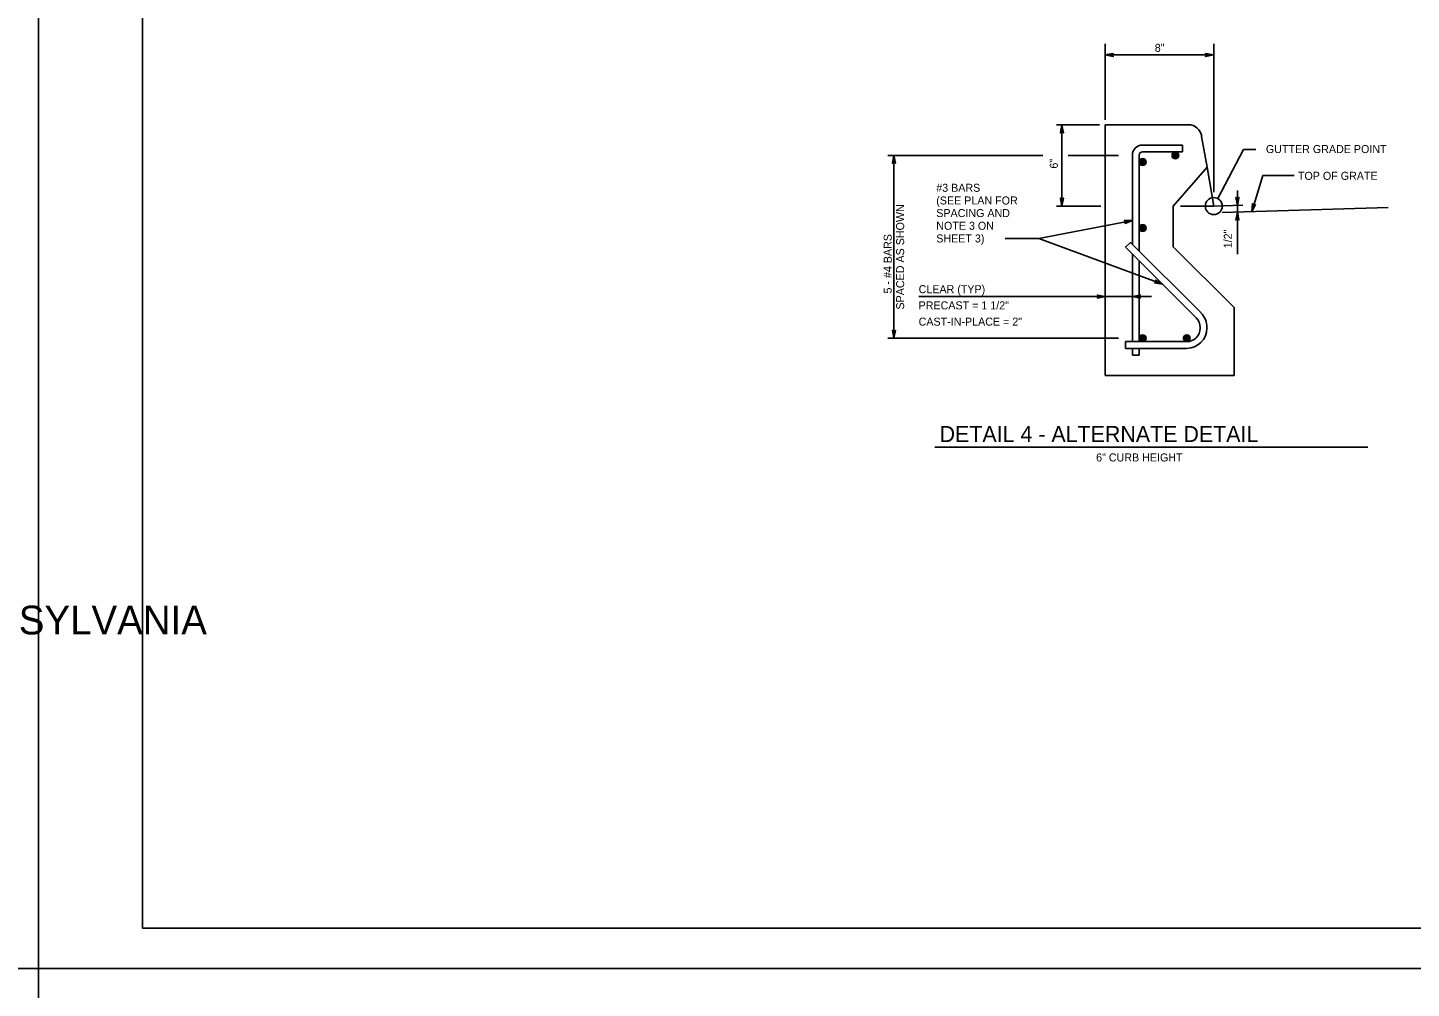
# Model space of a CAD drawing. Extents: x 2087776 to 2104538, y 970919 to 982612.
# Drawn here: x 2098799 to 2100501, y 980639 to 981820 of the extents above; entities that cross this region are included whole.
import ezdxf

# ---------------------------------------------------------------- set-up
doc = ezdxf.new("R2010")
doc.units = 0
doc.layers.add('1', color=7, linetype='Continuous')
doc.layers.add('PLT-BNDY', color=7, linetype='Continuous')

msp = doc.modelspace()

# ---------------------------------------------------------------- linework, layer by layer
at = {"layer": '1'}
for p, q in [((2100124.5, 981706.6), (2100124.5, 981800.1)), ((2100124.5, 981786.5), (2100257.9, 981786.5)), ((2100257.9, 981689.4), (2100257.9, 981800.1)), ((2100064.3, 981700.7), (2100117.2, 981700.7)), ((2100071.2, 981600.7), (2100071.2, 981700.7)), ((2100226.5, 981700.7), (2100124.5, 981700.7)), ((2100124.5, 981392.4), (2100124.5, 981700.7)), ((2100257.9, 981617.8), (2100257.9, 981707.1)), ((2100249.6, 981648.4), (2100243, 981686.2)), ((2100170.3, 981675.8), (2100219.5, 981675.8)), ((2100170.3, 981667.4), (2100219.5, 981667.4)), ((2100219.5, 981675.8), (2100219.5, 981667.4)), ((2100262.7, 981610), (2100294.5, 981670.4)), ((2100294.5, 981670.4), (2100309.6, 981670.4)), ((2099857, 981663.1), (2100047.7, 981663.1)), ((2099864.6, 981663.1), (2099864.6, 981438.2)), ((2100079, 981663.1), (2100140.9, 981663.1)), ((2100157.8, 981553.6), (2100157.8, 981663.3)), ((2100166.2, 981545.3), (2100166.2, 981663.3)), ((2100249.6, 981648.4), (2100207.9, 981600.7)), ((2100257.9, 981600.7), (2100249.6, 981648.4)), ((2100318.3, 981638.2), (2100304.6, 981593.8)), ((2100318.3, 981638.2), (2100356.9, 981638.2)), ((2100287.1, 981619.9), (2100287.1, 981541.4)), ((2100064.3, 981600.7), (2100118.9, 981600.7)), ((2100207.9, 981550.7), (2100207.9, 981600.7)), ((2100217, 981600.7), (2100257.9, 981600.7)), ((2100293.7, 981601.8), (2100257.9, 981600.7)), ((2100257.9, 981600.7), (2100257.9, 981600.7)), ((2100472.4, 981598.8), (2100268.4, 981592.8)), ((2100157.8, 981583), (2100042.8, 981560.7)), ((2100001.5, 981560.7), (2100042.8, 981560.7)), ((2100042.8, 981560.7), (2100195, 981504.7)), ((2100149.5, 981550.2), (2100155.4, 981556.1)), ((2100236.3, 981463.4), (2100149.5, 981550.2)), ((2100242.2, 981469.3), (2100155.4, 981556.1)), ((2100282.8, 981475.8), (2100207.9, 981550.7)), ((2100157.8, 981434.1), (2100157.8, 981541.8)), ((2100166.2, 981434.1), (2100166.2, 981533.5)), ((2099895.3, 981489.5), (2100181.5, 981489.5)), ((2100282.8, 981392.4), (2100282.8, 981475.8)), ((2100241.2, 981450.7), (2100241.2, 981451.6)), ((2100249.5, 981450.7), (2100249.5, 981451.6)), ((2099857, 981438.2), (2100140.9, 981438.2)), ((2100149.5, 981425.7), (2100149.5, 981434.1)), ((2100224.5, 981434.1), (2100149.5, 981434.1)), ((2100224.5, 981425.7), (2100149.5, 981425.7)), ((2100157.8, 981417.4), (2100157.8, 981425.7)), ((2100166.2, 981417.4), (2100157.8, 981417.4)), ((2100166.2, 981417.4), (2100166.2, 981425.7)), ((2100282.8, 981392.4), (2100124.5, 981392.4)), ((2099915, 981304.2), (2100447.3, 981304.2))]:
    msp.add_line(p, q, dxfattribs=at)
for points in [[(2101519.1, 980712.6), (2101519.1, 982563), (2098940.4, 982563), (2098940.4, 980712.6), (2101519.1, 980712.6), (2101519.1, 980799.1), (2100862.9, 980799.1), (2100862.9, 981011.3), (2101519.1, 981011.3), (2101519.1, 981106.3), (2100862.9, 981106.3), (2100862.9, 980712.6), (2101121.5, 980712.6), (2101121.5, 980799.1), (2101121.5, 980712.6), (2101374.1, 980712.6), (2101374.1, 980799.1), (2101374.1, 980758.7), (2101519.1, 980758.7)], [(2100124.5, 981786.5), (2100134.3, 981788.3), (2100133.9, 981788.1), (2100133.5, 981787.8), (2100133.4, 981787.5), (2100133.2, 981787.1), (2100133.1, 981786.8), (2100133, 981786.5), (2100133.1, 981786.1), (2100133.2, 981785.8), (2100133.4, 981785.5), (2100133.5, 981785.2), (2100133.9, 981784.9), (2100134.3, 981784.6), (2100124.5, 981786.5), (2100133.9, 981784.9), (2100133.5, 981785.2), (2100124.5, 981786.5), (2100133.4, 981785.5), (2100133.2, 981785.8), (2100124.5, 981786.5), (2100133.1, 981786.1), (2100133, 981786.5), (2100124.5, 981786.5), (2100133.1, 981786.8), (2100133.2, 981787.1), (2100124.5, 981786.5), (2100133.4, 981787.5), (2100133.5, 981787.8), (2100124.5, 981786.5), (2100133.9, 981788.1)], [(2100257.5, 981786.5), (2100247.7, 981784.6), (2100248.1, 981784.9), (2100248.5, 981785.2), (2100248.7, 981785.5), (2100248.9, 981785.8), (2100248.9, 981786.1), (2100249, 981786.5), (2100248.9, 981786.8), (2100248.9, 981787.1), (2100248.7, 981787.5), (2100248.5, 981787.8), (2100248.1, 981788.1), (2100247.7, 981788.3), (2100257.5, 981786.5), (2100248.1, 981788.1), (2100248.5, 981787.8), (2100257.5, 981786.5), (2100248.7, 981787.5), (2100248.9, 981787.1), (2100257.5, 981786.5), (2100248.9, 981786.8), (2100249, 981786.5), (2100257.5, 981786.5), (2100248.9, 981786.1), (2100248.9, 981785.8), (2100257.5, 981786.5), (2100248.7, 981785.5), (2100248.5, 981785.2), (2100257.5, 981786.5), (2100248.1, 981784.9)], [(2100071.2, 981700.4), (2100073, 981690.6), (2100072.7, 981691), (2100072.5, 981691.4), (2100072.1, 981691.6), (2100071.8, 981691.8), (2100071.5, 981691.8), (2100071.2, 981691.9), (2100070.8, 981691.8), (2100070.5, 981691.8), (2100070.2, 981691.6), (2100069.8, 981691.4), (2100069.6, 981691), (2100069.3, 981690.6), (2100071.2, 981700.4), (2100069.6, 981691), (2100069.8, 981691.4), (2100071.2, 981700.4), (2100070.2, 981691.6), (2100070.5, 981691.8), (2100071.2, 981700.4), (2100070.8, 981691.8), (2100071.2, 981691.9), (2100071.2, 981700.4), (2100071.5, 981691.8), (2100071.8, 981691.8), (2100071.2, 981700.4), (2100072.1, 981691.6), (2100072.5, 981691.4), (2100071.2, 981700.4), (2100072.7, 981691)], [(2099864.6, 981663.1), (2099866.4, 981653.4), (2099866.1, 981653.7), (2099865.9, 981654.1), (2099865.6, 981654.3), (2099865.2, 981654.5), (2099864.9, 981654.6), (2099864.6, 981654.6), (2099864.2, 981654.6), (2099863.9, 981654.5), (2099863.6, 981654.3), (2099863.3, 981654.1), (2099863, 981653.7), (2099862.7, 981653.4), (2099864.6, 981663.1), (2099863, 981653.7), (2099863.3, 981654.1), (2099864.6, 981663.1), (2099863.6, 981654.3), (2099863.9, 981654.5), (2099864.6, 981663.1), (2099864.2, 981654.6), (2099864.6, 981654.6), (2099864.6, 981663.1), (2099864.9, 981654.6), (2099865.2, 981654.5), (2099864.6, 981663.1), (2099865.6, 981654.3), (2099865.9, 981654.1), (2099864.6, 981663.1), (2099866.1, 981653.7)], [(2100071.2, 981600.7), (2100069.3, 981610.5), (2100069.6, 981610.2), (2100069.8, 981609.8), (2100070.2, 981609.6), (2100070.5, 981609.4), (2100070.8, 981609.3), (2100071.2, 981609.3), (2100071.5, 981609.3), (2100071.8, 981609.4), (2100072.1, 981609.6), (2100072.5, 981609.8), (2100072.7, 981610.2), (2100073, 981610.5), (2100071.2, 981600.7), (2100072.7, 981610.2), (2100072.5, 981609.8), (2100071.2, 981600.7), (2100072.1, 981609.6), (2100071.8, 981609.4), (2100071.2, 981600.7), (2100071.5, 981609.3), (2100071.2, 981609.3), (2100071.2, 981600.7), (2100070.8, 981609.3), (2100070.5, 981609.4), (2100071.2, 981600.7), (2100070.2, 981609.6), (2100069.8, 981609.8), (2100071.2, 981600.7), (2100069.6, 981610.2)], [(2100287.1, 981601.6), (2100285.2, 981611.4), (2100285.5, 981611), (2100285.8, 981610.6), (2100286.1, 981610.4), (2100286.4, 981610.2), (2100286.8, 981610.2), (2100287.1, 981610.1), (2100287.4, 981610.2), (2100287.7, 981610.2), (2100288.1, 981610.4), (2100288.4, 981610.6), (2100288.7, 981611), (2100288.9, 981611.4), (2100287.1, 981601.6), (2100288.7, 981611), (2100288.4, 981610.6), (2100287.1, 981601.6), (2100288.1, 981610.4), (2100287.7, 981610.2), (2100287.1, 981601.6), (2100287.4, 981610.2), (2100287.1, 981610.1), (2100287.1, 981601.6), (2100286.8, 981610.2), (2100286.4, 981610.2), (2100287.1, 981601.6), (2100286.1, 981610.4), (2100285.8, 981610.6), (2100287.1, 981601.6), (2100285.5, 981611)], [(2100304.6, 981593.8), (2100305.7, 981603.7), (2100305.8, 981603.3), (2100306, 981602.9), (2100306.2, 981602.6), (2100306.5, 981602.3), (2100306.8, 981602.1), (2100307.1, 981602), (2100307.4, 981601.9), (2100307.7, 981601.9), (2100308.1, 981602), (2100308.5, 981602.1), (2100308.8, 981602.4), (2100309.2, 981602.6), (2100304.6, 981593.8), (2100308.8, 981602.4), (2100308.5, 981602.1), (2100304.6, 981593.8), (2100308.1, 981602), (2100307.7, 981601.9), (2100304.6, 981593.8), (2100307.4, 981601.9), (2100307.1, 981602), (2100304.6, 981593.8), (2100306.8, 981602.1), (2100306.5, 981602.3), (2100304.6, 981593.8), (2100306.2, 981602.6), (2100306, 981602.9), (2100304.6, 981593.8), (2100305.8, 981603.3)], [(2100157.8, 981583), (2100148.6, 981579.3), (2100148.9, 981579.6), (2100149.2, 981580), (2100149.4, 981580.3), (2100149.5, 981580.7), (2100149.5, 981581), (2100149.5, 981581.4), (2100149.4, 981581.7), (2100149.2, 981582), (2100149, 981582.3), (2100148.7, 981582.5), (2100148.3, 981582.7), (2100147.9, 981582.9), (2100157.8, 981583), (2100148.3, 981582.7), (2100148.7, 981582.5), (2100157.8, 981583), (2100149, 981582.3), (2100149.2, 981582), (2100157.8, 981583), (2100149.4, 981581.7), (2100149.5, 981581.4), (2100157.8, 981583), (2100149.5, 981581), (2100149.5, 981580.7), (2100157.8, 981583), (2100149.4, 981580.3), (2100149.2, 981580), (2100157.8, 981583), (2100148.9, 981579.6)], [(2100287.1, 981593.3), (2100288.9, 981583.5), (2100288.7, 981583.9), (2100288.4, 981584.3), (2100288.1, 981584.5), (2100287.7, 981584.7), (2100287.4, 981584.7), (2100287.1, 981584.8), (2100286.8, 981584.7), (2100286.4, 981584.7), (2100286.1, 981584.5), (2100285.8, 981584.3), (2100285.5, 981583.9), (2100285.2, 981583.5), (2100287.1, 981593.3), (2100285.5, 981583.9), (2100285.8, 981584.3), (2100287.1, 981593.3), (2100286.1, 981584.5), (2100286.4, 981584.7), (2100287.1, 981593.3), (2100286.8, 981584.7), (2100287.1, 981584.8), (2100287.1, 981593.3), (2100287.4, 981584.7), (2100287.7, 981584.7), (2100287.1, 981593.3), (2100288.1, 981584.5), (2100288.4, 981584.3), (2100287.1, 981593.3), (2100288.7, 981583.9)], [(2100195, 981504.7), (2100185.2, 981506.3), (2100185.6, 981506.5), (2100186.1, 981506.6), (2100186.4, 981506.8), (2100186.6, 981507.1), (2100186.8, 981507.3), (2100187, 981507.6), (2100187, 981508), (2100187.1, 981508.3), (2100187, 981508.7), (2100187, 981509), (2100186.7, 981509.4), (2100186.4, 981509.8), (2100195, 981504.7), (2100186.7, 981509.4), (2100187, 981509), (2100195, 981504.7), (2100187, 981508.7), (2100187.1, 981508.3), (2100195, 981504.7), (2100187, 981508), (2100187, 981507.6), (2100195, 981504.7), (2100186.8, 981507.3), (2100186.6, 981507.1), (2100195, 981504.7), (2100186.4, 981506.8), (2100186.1, 981506.6), (2100195, 981504.7), (2100185.6, 981506.5)], [(2100124.5, 981489.5), (2100114.7, 981487.6), (2100115.1, 981487.9), (2100115.5, 981488.2), (2100115.7, 981488.5), (2100115.9, 981488.8), (2100115.9, 981489.1), (2100116, 981489.5), (2100115.9, 981489.8), (2100115.9, 981490.1), (2100115.7, 981490.5), (2100115.5, 981490.8), (2100115.1, 981491), (2100114.7, 981491.3), (2100124.5, 981489.5), (2100115.1, 981491), (2100115.5, 981490.8), (2100124.5, 981489.5), (2100115.7, 981490.5), (2100115.9, 981490.1), (2100124.5, 981489.5), (2100115.9, 981489.8), (2100116, 981489.5), (2100124.5, 981489.5), (2100115.9, 981489.1), (2100115.9, 981488.8), (2100124.5, 981489.5), (2100115.7, 981488.5), (2100115.5, 981488.2), (2100124.5, 981489.5), (2100115.1, 981487.9)], [(2100157.8, 981489.5), (2100167.6, 981491.3), (2100167.3, 981491), (2100166.9, 981490.8), (2100166.7, 981490.5), (2100166.5, 981490.1), (2100166.4, 981489.8), (2100166.4, 981489.5), (2100166.4, 981489.1), (2100166.5, 981488.8), (2100166.7, 981488.5), (2100166.9, 981488.2), (2100167.3, 981487.9), (2100167.6, 981487.6), (2100157.8, 981489.5), (2100167.3, 981487.9), (2100166.9, 981488.2), (2100157.8, 981489.5), (2100166.7, 981488.5), (2100166.5, 981488.8), (2100157.8, 981489.5), (2100166.4, 981489.1), (2100166.4, 981489.5), (2100157.8, 981489.5), (2100166.4, 981489.8), (2100166.5, 981490.1), (2100157.8, 981489.5), (2100166.7, 981490.5), (2100166.9, 981490.8), (2100157.8, 981489.5), (2100167.3, 981491)], [(2099864.6, 981438.2), (2099862.7, 981448), (2099863, 981447.6), (2099863.3, 981447.3), (2099863.6, 981447.1), (2099863.9, 981446.9), (2099864.2, 981446.8), (2099864.6, 981446.8), (2099864.9, 981446.8), (2099865.2, 981446.9), (2099865.6, 981447.1), (2099865.9, 981447.3), (2099866.1, 981447.6), (2099866.4, 981448), (2099864.6, 981438.2), (2099866.1, 981447.6), (2099865.9, 981447.3), (2099864.6, 981438.2), (2099865.6, 981447.1), (2099865.2, 981446.9), (2099864.6, 981438.2), (2099864.9, 981446.8), (2099864.6, 981446.8), (2099864.6, 981438.2), (2099864.2, 981446.8), (2099863.9, 981446.9), (2099864.6, 981438.2), (2099863.6, 981447.1), (2099863.3, 981447.3), (2099864.6, 981438.2), (2099863, 981447.6)]]:
    msp.add_lwpolyline(points, dxfattribs=at)
for centre, radius in [((2100210.7, 981663.1), 4.17), ((2100210.7, 981663.1), 3.87), ((2100210.7, 981663.1), 3.58), ((2100170.4, 981654.9), 4.17), ((2100170.4, 981654.9), 3.87), ((2100170.4, 981654.9), 3.58), ((2100170.4, 981654.9), 3.28), ((2100170.4, 981654.9), 2.98), ((2100170.4, 981654.9), 2.69), ((2100170.4, 981654.9), 2.39), ((2100170.4, 981654.9), 2.1), ((2100170.4, 981654.9), 1.8), ((2100170.4, 981654.9), 1.5), ((2100170.4, 981654.9), 1.21), ((2100170.4, 981654.9), 0.912), ((2100170.4, 981654.9), 0.616), ((2100170.4, 981654.9), 0.32), ((2100210.7, 981663.1), 3.28), ((2100210.7, 981663.1), 2.98), ((2100210.7, 981663.1), 2.69), ((2100210.7, 981663.1), 2.39), ((2100210.7, 981663.1), 2.1), ((2100210.7, 981663.1), 1.8), ((2100210.7, 981663.1), 1.5), ((2100210.7, 981663.1), 1.21), ((2100210.7, 981663.1), 0.912), ((2100210.7, 981663.1), 0.616), ((2100210.7, 981663.1), 0.32), ((2100257.9, 981600.7), 10.5), ((2100170.4, 981573.7), 4.17), ((2100170.4, 981573.7), 3.87), ((2100170.4, 981573.7), 3.58), ((2100170.4, 981573.7), 3.28), ((2100170.4, 981573.7), 2.98), ((2100170.4, 981573.7), 2.69), ((2100170.4, 981573.7), 2.39), ((2100170.4, 981573.7), 2.1), ((2100170.4, 981573.7), 1.8), ((2100170.4, 981573.7), 1.5), ((2100170.4, 981573.7), 1.21), ((2100170.4, 981573.7), 0.912), ((2100170.4, 981573.7), 0.616), ((2100170.4, 981573.7), 0.32), ((2100170.4, 981438.2), 4.17), ((2100170.4, 981438.2), 3.87), ((2100170.4, 981438.2), 3.58), ((2100170.4, 981438.2), 3.28), ((2100170.4, 981438.2), 2.98), ((2100170.4, 981438.2), 2.69), ((2100170.4, 981438.2), 2.39), ((2100170.4, 981438.2), 2.1), ((2100170.4, 981438.2), 1.8), ((2100170.4, 981438.2), 1.5), ((2100170.4, 981438.2), 1.21), ((2100170.4, 981438.2), 0.912), ((2100170.4, 981438.2), 0.616), ((2100170.4, 981438.2), 0.32), ((2100224.7, 981438.3), 4.17), ((2100224.7, 981438.3), 3.87), ((2100224.7, 981438.3), 3.58), ((2100224.7, 981438.3), 3.28), ((2100224.7, 981438.3), 2.98), ((2100224.7, 981438.3), 2.69), ((2100224.7, 981438.3), 2.39), ((2100224.7, 981438.3), 2.1), ((2100224.7, 981438.3), 1.8), ((2100224.7, 981438.3), 1.5), ((2100224.7, 981438.3), 1.21), ((2100224.7, 981438.3), 0.912), ((2100224.7, 981438.3), 0.616), ((2100224.7, 981438.3), 0.32)]:
    msp.add_circle(centre, radius, dxfattribs=at)
for centre, radius, start, end in [((2100226.5, 981684.1), 16.7, 7.1218, 90), ((2100170.3, 981663.3), 12.5, 90, 180), ((2100170.3, 981663.3), 12.5, 90, 180), ((2100170.3, 981663.3), 4.16, 90, 180), ((2100224.5, 981451.6), 16.7, 0, 45), ((2100224.5, 981451.6), 25, 0, 45), ((2100224.5, 981450.7), 16.7, 270, 0), ((2100224.5, 981450.7), 25, 270, 0)]:
    msp.add_arc(centre, radius, start, end, dxfattribs=at)
at = {"layer": 'PLT-BNDY'}
for points in [[(2096053.2, 982612.3), (2098812.4, 982612.3), (2098812.4, 980663.4), (2096053.2, 980663.4)], [(2098812.4, 982612.3), (2101571.6, 982612.3), (2101571.6, 980663.4), (2098812.4, 980663.4)], [(2096053.2, 980663.4), (2098812.4, 980663.4), (2098812.4, 978714.6), (2096053.2, 978714.6)], [(2098812.4, 980663.4), (2101571.6, 980663.4), (2101571.6, 978714.6), (2098812.4, 978714.6)]]:
    msp.add_lwpolyline(points, close=True, dxfattribs=at)

# ---------------------------------------------------------------- texts
at = {"layer": '1'}
for s, height, p in [('8"', 9.84, (2100185.3, 981790.4)), ('GUTTER GRADE POINT', 9.843, (2100322, 981665.9)), ('TOP OF GRATE', 9.843, (2100361.4, 981633)), ('#3 BARS', 9.84, (2099916.6, 981618.3)), ('(SEE PLAN FOR', 9.843, (2099916.6, 981602.7)), ('SPACING AND', 9.843, (2099916.6, 981587.2)), ('SHEET 3)', 9.84, (2099916.6, 981556)), ('NOTE 3 ON', 9.84, (2099916.6, 981571.6)), ('CLEAR (TYP)', 9.843, (2099894.9, 981493.6)), ('PRECAST = 1 1/2"', 9.843, (2099894.9, 981473.7)), ('CAST-IN-PLACE = 2"', 9.843, (2099894.9, 981453.7)), ('DETAIL 4 - ALTERNATE DETAIL', 19.685, (2099920.7, 981310.6)), ('6" CURB HEIGHT', 9.843, (2100113.2, 981286.7)), ('COMMONWEALTH OF PENNSYLVANIA', 35.379, (2098146.9, 981074))]:
    msp.add_text(s, height=height, dxfattribs=at).set_placement(p)
for s, height, p in [('6"', 9.84, (2100066.1, 981646.8)), ('SPACED AS SHOWN', 9.843, (2099877.1, 981473.5)), ('5 - #4 BARS', 9.843, (2099861.8, 981493.2)), ('1/2"', 9.84, (2100280.1, 981548.8))]:
    msp.add_text(s, height=height, rotation=90, dxfattribs=at).set_placement(p)

doc.saveas('drawing.dxf')
